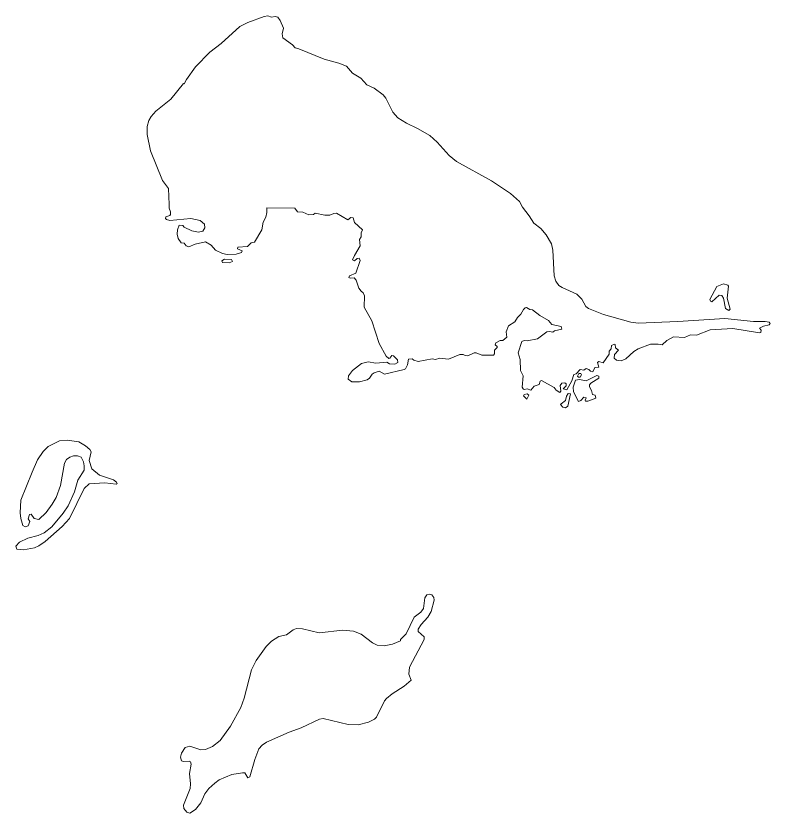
# Model space of a CAD drawing. Extents: x 369010 to 739155, y 6377141 to 6616555.
# Drawn here: x 369010 to 371973, y 6465615 to 6468745 of the extents above; entities that cross this region are included whole.
import ezdxf

# ---------------------------------------------------------------- set-up
doc = ezdxf.new("R2010")
doc.units = 0
doc.header["$LTSCALE"] = 40
doc.layers.add('1', color=7, linetype='Continuous', lineweight=13)

msp = doc.modelspace()

# ---------------------------------------------------------------- linework, layer by layer
at = {"layer": '1'}
for points in [[(371348.28, 6467437.82), (371350.27, 6467451.06), (371361.19, 6467455.69), (371363.84, 6467454.37), (371365.49, 6467442.45), (371376.75, 6467432.52), (371360.86, 6467416.3), (371360.53, 6467401.08), (371369.47, 6467393.46), (371387.01, 6467390.81), (371405.38, 6467398.76), (371436.83, 6467427.56), (371454.37, 6467437.49), (371503.19, 6467456.68), (371532.98, 6467456.68), (371549.2, 6467453.04), (371566.58, 6467470.09), (371593.06, 6467484.66), (371636.42, 6467482.67), (371660.42, 6467492.93), (371683.59, 6467490.94), (371737.71, 6467512.79), (371826.92, 6467517.42), (371931.35, 6467500.87), (371935.66, 6467502.53), (371936.98, 6467511.47), (371931.02, 6467519.41), (371946.91, 6467527.36), (371968.59, 6467532.32), (371972.56, 6467537.29), (371969.42, 6467542.91), (371953.36, 6467545.4), (371906.86, 6467545.89), (371794.65, 6467557.31), (371609.61, 6467545.23), (371455.03, 6467539.27), (371425.24, 6467543.08), (371318.16, 6467572.87), (371258.74, 6467595.71), (371248.48, 6467603.98), (371233.42, 6467633.28), (371213.23, 6467653.14), (371155.97, 6467678.96), (371142.89, 6467687.23), (371130.31, 6467704.11), (371124.69, 6467724.8), (371119.39, 6467825.92), (371114.09, 6467849.76), (371093.57, 6467885.34), (371072.22, 6467910.83), (371044.09, 6467932.01), (371026.21, 6467960.48), (371000.56, 6467993.75), (370987.98, 6468016.09), (370953.06, 6468048.36), (370878.42, 6468097.85), (370740.72, 6468173.15), (370711.42, 6468196.65), (370665.25, 6468249.95), (370635.29, 6468275.27), (370587.96, 6468303.24), (370543.77, 6468324.09), (370510.83, 6468345.11), (370490.81, 6468367.78), (370462.67, 6468421.9), (370452.57, 6468435.31), (370417.32, 6468460.96), (370388.36, 6468474.53), (370364.69, 6468501.18), (370332.75, 6468520.38), (370307.92, 6468547.36), (370278.96, 6468560.1), (370221.03, 6468575), (370121.57, 6468616.37), (370106.67, 6468619.68), (370096.24, 6468631.6), (370058.67, 6468659.24), (370055.7, 6468674.46), (370060.99, 6468697.47), (370048.08, 6468727.76), (370038.32, 6468739.67), (370028.06, 6468742.65), (370013.49, 6468739.67), (369999.76, 6468745.13), (369984.53, 6468743.31), (369921.31, 6468719.81), (369889.7, 6468703.76), (369815.71, 6468636.89), (369771.19, 6468603.3), (369715.58, 6468544.71), (369679.67, 6468495.55), (369670.4, 6468478.18), (369668.42, 6468479.83), (369618.1, 6468418.59), (369559.18, 6468371.09), (369540.65, 6468350.41), (369532.37, 6468334.52), (369525.92, 6468310.85), (369525.59, 6468279.24), (369538.66, 6468216.02)], [(369538.66, 6468216.02), (369585.83, 6468098.84), (369608.83, 6468067.56), (369612.48, 6468005)], [(369612.48, 6468005), (369611.98, 6467989.94), (369617.28, 6467975.71), (369616.94, 6467965.94), (369613.97, 6467961.64), (369598.74, 6467955.68), (369597.91, 6467949.22), (369601.55, 6467945.25), (369614.96, 6467941.28), (369697.54, 6467949.56), (369733.96, 6467941.28), (369750.51, 6467927.71), (369751.83, 6467913.14), (369743.89, 6467899.57), (369727.34, 6467896.59), (369701.52, 6467901.23), (369671.23, 6467915.46), (369665.93, 6467922.41), (369651.04, 6467923.08), (369644.42, 6467905.86), (369643.43, 6467888.65), (369647.07, 6467871.44), (369658.98, 6467853.73), (369670.57, 6467852.74), (369678.84, 6467842.81), (369688.94, 6467837.84), (369713.43, 6467848.76), (369755.14, 6467858.36), (369776.82, 6467844.46), (369793.37, 6467825.59), (369821.18, 6467812.02), (369839.71, 6467808.05), (369875.3, 6467809.7), (369895.49, 6467815.99), (369898.14, 6467823.28), (369880.1, 6467830.56), (369881.09, 6467837.18), (369919.15, 6467839.99), (369934.05, 6467854.06), (369947.29, 6467857.2), (369976.42, 6467905.53), (369981.05, 6467935.16), (369991.31, 6467954.85), (369995.62, 6467973.22), (369996.11, 6467991.59), (370105.18, 6467990.27), (370115.44, 6467976.53), (370136.96, 6467974.22), (370160.46, 6467963.62), (370179.49, 6467965.61), (370185.78, 6467970.24), (370223.52, 6467962.3), (370243.38, 6467962.63), (370259.1, 6467969.91), (370269.03, 6467970.91), (370313.72, 6467944.26), (370325.3, 6467953.53), (370335.23, 6467952.04), (370340.03, 6467933.67), (370370.82, 6467905.2), (370365.52, 6467893.62), (370366.18, 6467877.4), (370360.22, 6467867.3), (370362.54, 6467841.81), (370339.7, 6467804.74), (370332.58, 6467787.36), (370340.36, 6467783.39), (370350.62, 6467792.49), (370358.9, 6467794.48), (370362.21, 6467785.04), (370345.33, 6467735.39), (370320.01, 6467724.47), (370318.35, 6467718.51), (370322.32, 6467714.87), (370339.04, 6467716.86), (370346.65, 6467707.26), (370357.24, 6467676.64), (370365.52, 6467664.39), (370374.13, 6467658.43), (370379.75, 6467645.86), (370377.44, 6467601.34), (370407.56, 6467548.37), (370436.85, 6467459.33), (370464.32, 6467409.68), (370474.59, 6467400.08), (370478.56, 6467400.74), (370487.16, 6467411.67), (370493.45, 6467410.34), (370509.51, 6467395.12), (370510.83, 6467383.86), (370498.42, 6467377.08), (370477.23, 6467379.39), (370466.64, 6467385.19), (370423.28, 6467381.38), (370393.65, 6467387.5), (370367.51, 6467379.73), (370332.58, 6467352.25), (370316.36, 6467332.06), (370314.71, 6467319.15), (370329.94, 6467308.56)], [(370329.94, 6467308.56), (370359.56, 6467308.89), (370389.35, 6467316.5), (370399.28, 6467322.79), (370409.87, 6467338.68), (370417.65, 6467344.31), (370437.51, 6467349.93), (370457.37, 6467338.02), (370534.66, 6467356.22), (370540.95, 6467359.87), (370548.57, 6467374.43), (370552.54, 6467397.1), (370566.44, 6467398.43), (370572.73, 6467393.13), (370590.11, 6467388.5), (370645.72, 6467398.1), (370658.63, 6467395.78), (370675.34, 6467401.08), (370708.77, 6467397.43), (370753.96, 6467415.64), (370767.2, 6467415.97), (370774.48, 6467411.67), (370785.07, 6467410.67), (370810.23, 6467421.6), (370817.84, 6467421.93), (370839.85, 6467412.66), (370886.19, 6467413.32), (370890.17, 6467417.96), (370890.5, 6467432.19), (370900.1, 6467443.11), (370900.1, 6467447.42), (370893.15, 6467453.37), (370895.13, 6467461.32), (370911.85, 6467470.09), (370922.77, 6467470.42), (370938.33, 6467483.99), (370935.68, 6467504.85), (370945.28, 6467528.35), (370970.11, 6467543.57), (370979.7, 6467560.62), (370993.11, 6467573.53), (371003.37, 6467592.07), (371009.99, 6467599.35), (371015.62, 6467600.67), (371028.86, 6467592.4), (371038.79, 6467590.74), (371068.58, 6467568.23), (371101.85, 6467549.37), (371115.09, 6467533.98), (371151.83, 6467525.04), (371154.31, 6467515.77), (371126.01, 6467509.15), (371119.39, 6467503.85), (371106.15, 6467506.5), (371096.22, 6467504.85), (371058.65, 6467477.7), (371018.93, 6467469.43), (371006.02, 6467470.09), (370997.41, 6467466.12), (370982.35, 6467422.26), (370991.12, 6467395.78), (370991.79, 6467352.58), (371002.38, 6467331.73), (370998.41, 6467286.88), (371002.05, 6467280.59), (371006.68, 6467277.61), (371018.6, 6467281.25), (371032.17, 6467275.62), (371046.07, 6467290.85), (371065.6, 6467297.47), (371069.24, 6467310.88), (371074.37, 6467314.19), (371125.02, 6467285.88), (371131.97, 6467275.29), (371147.19, 6467266.69), (371151.17, 6467271.65), (371148.52, 6467294.49), (371154.97, 6467303.59), (371166.56, 6467303.92), (371171.85, 6467300.12), (371171.85, 6467292.5), (371160.27, 6467281.25), (371174.5, 6467276.29), (371193.37, 6467312.53), (371201.15, 6467337.69), (371210.58, 6467340.34), (371226.47, 6467356.55), (371241.2, 6467353.58), (371250.14, 6467360.2), (371260.07, 6467357.22), (371267.02, 6467349.6), (371276.29, 6467347.95), (371283.9, 6467364.5), (371300.29, 6467366.15), (371294, 6467383.86), (371299.79, 6467387.84), (371317.5, 6467382.87), (371341, 6467416.96), (371341, 6467429.21), (371348.28, 6467437.82)]]:
    msp.add_lwpolyline(points, dxfattribs=at)
for points in [[(369829.12, 6467790.34), (369819.19, 6467783.72), (369821.51, 6467776.44), (369847.49, 6467775.45), (369860.07, 6467780.74), (369856.43, 6467788.69)], [(371763.86, 6467682.93), (371736.39, 6467632.28), (371738.04, 6467625.17), (371743.67, 6467622.85), (371773.13, 6467648.17), (371783.39, 6467647.84), (371789.35, 6467636.26), (371797.63, 6467596.37), (371810.2, 6467588.26), (371816, 6467593.89), (371804.08, 6467636.92), (371809.38, 6467683.92), (371807.06, 6467687.89), (371789.35, 6467692.86)], [(371232.1, 6467336.36), (371228.79, 6467341.66), (371221.84, 6467341.33), (371216.21, 6467331.07), (371219.52, 6467327.26), (371227.13, 6467326.6)], [(371198.67, 6467286.88), (371200.65, 6467269), (371220.51, 6467231.6), (371229.12, 6467235.57), (371240.87, 6467248.15), (371249.48, 6467245.5), (371246.17, 6467236.56), (371247.82, 6467232.92), (371256.76, 6467231.93), (371287.87, 6467244.18), (371285.89, 6467255.43), (371275.29, 6467258.41), (371271.65, 6467274.3), (371263.71, 6467289.19), (371263.71, 6467296.81), (371268.67, 6467303.26), (371299.79, 6467322.13), (371299.46, 6467331.07), (371292.18, 6467333.72), (371249.81, 6467312.53), (371224.15, 6467317.83), (371208.27, 6467315.18)], [(371007.01, 6467258.41), (371004.03, 6467252.95), (371017.6, 6467240.54), (371025.05, 6467255.6), (371018.43, 6467261.39)], [(371189.07, 6467261.39), (371179.8, 6467263.05), (371173.18, 6467252.45), (371169.21, 6467234.58), (371151.5, 6467222.33), (371149.84, 6467219.19), (371158.28, 6467208.26), (371168.54, 6467206.28), (371177.98, 6467213.39)], [(369073.43, 6466954.05), (369029.57, 6466844.15), (369026.1, 6466793.34), (369028.91, 6466771.5), (369037.51, 6466743.69), (369046.12, 6466739.06), (369058.04, 6466742.7), (369064, 6466760.24), (369058.37, 6466770.84), (369063.33, 6466787.39), (369069.62, 6466788.38), (369081.54, 6466771.17), (369100.41, 6466767.86), (369129.04, 6466795.33), (369152.87, 6466828.27), (369167.44, 6466854.75), (369184.98, 6466900.92), (369200.37, 6466988.81), (369208.65, 6467003.04), (369221.22, 6467012.31), (369235.79, 6467017.93), (369251.35, 6467017.6), (369266.57, 6467012.97), (369275.01, 6466994.76), (369278.32, 6466978.71), (369278.32, 6466960.83), (369253.33, 6466922.11), (369240.09, 6466876.59), (369214.6, 6466821.32), (369196.07, 6466793.01), (369151.55, 6466738.73), (369120.76, 6466714.73), (369097.1, 6466704.47), (369056.05, 6466694.21), (369023.61, 6466678.49), (369009.88, 6466663.09), (369013.19, 6466651.18), (369039.5, 6466649.19), (369082.53, 6466656.47), (369099.74, 6466664.75), (369124.07, 6466681.3), (369190.94, 6466740.05), (369220.56, 6466772.16), (369278.32, 6466889.17), (369297.19, 6466907.54), (369359.25, 6466911.51), (369403.28, 6466905.89), (369407.91, 6466909.2), (369405.6, 6466914.82), (369393.68, 6466923.1), (369337.9, 6466941.64), (369308.11, 6466966.46), (369298.18, 6466999.4), (369304.8, 6467033.16), (369300.5, 6467042.43), (369283.29, 6467057.49), (369256.97, 6467073.05), (369211.29, 6467078.67), (369181.01, 6467076.03), (369135.99, 6467053.85), (369117.45, 6467034.82), (369094.78, 6467001.38)], [(370336.39, 6466329.44), (370293.52, 6466333.74), (370201.01, 6466322.49), (370136.3, 6466338.71), (370112.13, 6466339.7), (370099.22, 6466334.73), (370072.25, 6466314.71), (370043.12, 6466308.75), (370013.99, 6466290.21), (369992.97, 6466269.36), (369953.25, 6466213.92), (369935.04, 6466176.84), (369906.74, 6466065.95), (369893.17, 6466028.88), (369852.79, 6465956.23), (369811.91, 6465900.12), (369781.79, 6465875.96), (369754.48, 6465864.7), (369735.94, 6465863.05), (369693.24, 6465877.28), (369675.2, 6465872.98), (369660.97, 6465849.81), (369656.33, 6465833.92), (369660.97, 6465819.52), (369667.92, 6465817.2), (369690.92, 6465818.86), (369695.89, 6465816.54), (369698.21, 6465807.6), (369691.92, 6465770.53), (369695.56, 6465729.65), (369693.9, 6465711.11), (369667.92, 6465645.74), (369668.91, 6465632.83), (369680.83, 6465618.93), (369693.24, 6465614.96), (369715.09, 6465628.86), (369736.27, 6465655.01), (369752.49, 6465689.93), (369767.88, 6465710.78), (369790.72, 6465732.63), (369808.6, 6465744.88), (369858.08, 6465766.89), (369899.79, 6465773.51), (369909.39, 6465773.18), (369920.98, 6465753.65), (369929.08, 6465757.62), (369948.28, 6465825.48), (369963.84, 6465867.02), (369977.41, 6465881.91), (369994.29, 6465893.17), (370083.5, 6465933.06), (370131, 6465949.61), (370202.99, 6465983.37), (370216.23, 6465985.69), (370315.37, 6465962.18), (370354.93, 6465961.85), (370394.65, 6465971.78), (370418.65, 6465983.7), (370426.59, 6465991.48), (370457.37, 6466055.03), (370465.65, 6466064.96), (370487.5, 6466083), (370534.66, 6466113.45), (370562.47, 6466137.29), (370553.2, 6466160.95), (370555.85, 6466187.43), (370614.27, 6466296.83), (370613.94, 6466306.76), (370590.11, 6466328.44), (370589.78, 6466337.05), (370601.36, 6466355.92), (370627.51, 6466383.72), (370640.75, 6466406.07), (370653.33, 6466451.08), (370652.01, 6466461.01), (370643.73, 6466472.27), (370636.45, 6466474.92), (370623.54, 6466471.27), (370616.92, 6466460.35), (370610.63, 6466417.98), (370600.7, 6466404.41), (370574.05, 6466383.72), (370542.61, 6466318.35), (370521.09, 6466296.17), (370520.43, 6466291.87), (370489.15, 6466278.3), (370456.38, 6466271.01), (370429.57, 6466274.32), (370410.54, 6466282.93), (370366.18, 6466318.02)]]:
    msp.add_lwpolyline(points, close=True, dxfattribs=at)

doc.saveas('drawing.dxf')
